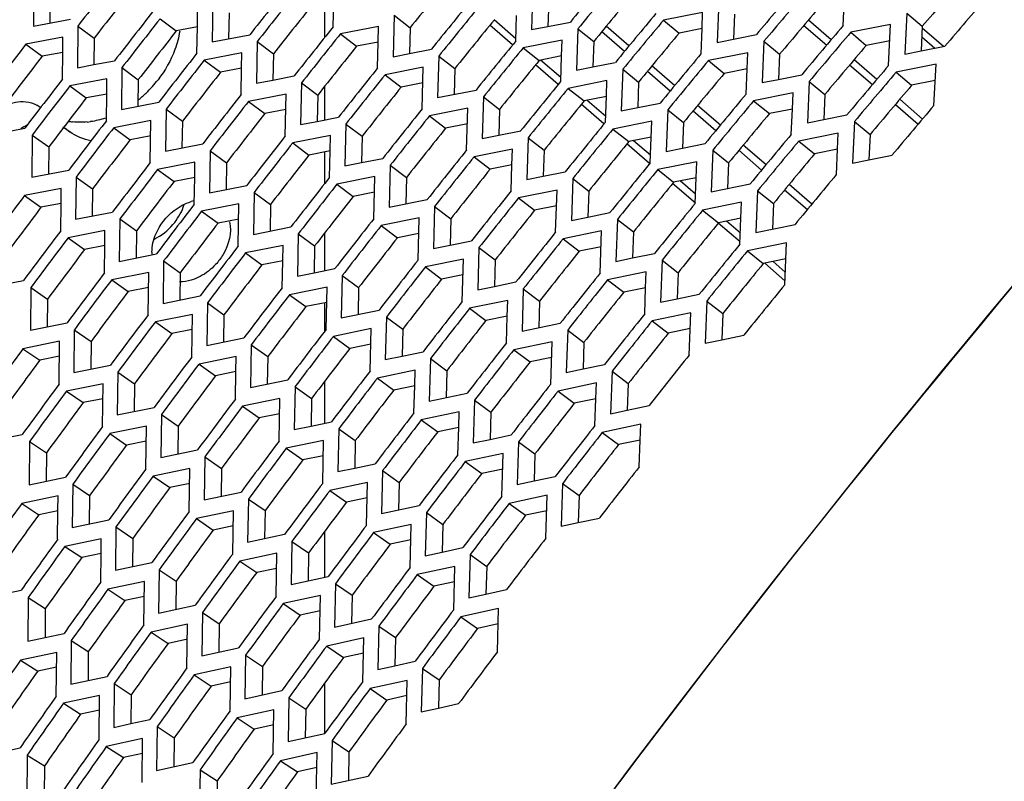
# Model space of a CAD drawing. Header units: millimetres. Extents: x 0 to 420, y 0 to 297.
# Tile 420 of 502: x 322.12 to 326.46, y 231.62 to 234.98. Entities that reach past the tile are written whole.
import ezdxf

# ---------------------------------------------------------------- set-up
doc = ezdxf.new("R2010")
doc.units = ezdxf.units.MM
doc.header["$LTSCALE"] = 23.1
doc.layers.get('0').update_dxf_attribs({"linetype": 'CONTINUOUS'})

msp = doc.modelspace()

# ---------------------------------------------------------------- linework, layer by layer
at = {"color": 3, "linetype": 'CONTINUOUS'}
for p, q in [((322.178, 235.1332), (322.1761, 234.9493)), ((324.3814, 235.1162), (324.3754, 234.9339)), ((325.7508, 234.9514), (325.7591, 235.1326)), ((322.9682, 235.0629), (322.9648, 234.8793)), ((323.499, 234.9456), (323.5017, 235.0598)), ((325.2015, 235.0593), (325.1941, 234.8774)), ((322.8998, 234.9457), (322.901, 235.0135)), ((323.7688, 234.9977), (323.7639, 234.8145)), ((324.306, 234.884), (324.3095, 234.9966)), ((325.1306, 235.0093), (324.9574, 234.9754)), ((325.1278, 234.9383), (325.1306, 235.0093)), ((326.0322, 235.0071), (326.0234, 234.8256)), ((322.1761, 234.9493), (322.3401, 234.9803)), ((322.3725, 234.9497), (322.3703, 234.7653)), ((322.8977, 234.8297), (322.8998, 234.9457)), ((323.7002, 234.948), (323.5318, 234.9154)), ((323.6985, 234.8791), (323.7002, 234.948)), ((324.3754, 234.9339), (324.4476, 234.948)), ((324.4476, 234.948), (324.5467, 234.9673)), ((325.96, 234.9569), (325.7842, 234.922)), ((325.9513, 234.7752), (325.96, 234.9569)), ((322.3064, 234.9004), (322.1426, 234.8694)), ((322.3056, 234.8336), (322.3064, 234.9004)), ((322.9648, 234.8793), (323.1314, 234.9113)), ((324.5798, 234.9375), (324.5735, 234.7548)), ((325.1233, 234.8272), (325.1278, 234.9383)), ((325.1941, 234.8774), (325.368, 234.9117)), ((323.164, 234.881), (323.1603, 234.697)), ((323.6956, 234.7646), (323.6985, 234.8791)), ((324.5099, 234.8876), (324.3389, 234.8541)), ((324.5076, 234.8175), (324.5099, 234.8876)), ((325.4012, 234.8822), (325.3935, 234.6999)), ((326.0952, 234.84), (326.1998, 234.8608)), ((322.3043, 234.7159), (322.3056, 234.8336)), ((323.0966, 234.8314), (322.9303, 234.7993)), ((323.0953, 234.7634), (323.0966, 234.8314)), ((323.7639, 234.8145), (323.8365, 234.8287)), ((323.8365, 234.8287), (323.933, 234.8475)), ((323.9659, 234.8174), (323.9607, 234.6338)), ((324.5038, 234.7046), (324.5076, 234.8175)), ((325.3301, 234.832), (325.1565, 234.7976)), ((325.3271, 234.7608), (325.3301, 234.832)), ((326.0234, 234.8256), (326.0952, 234.84)), ((322.3703, 234.7653), (322.4434, 234.7793)), ((322.4434, 234.7793), (322.5346, 234.7968)), ((322.5671, 234.7662), (322.5645, 234.5814)), ((323.8971, 234.7675), (323.7283, 234.7345)), ((323.8921, 234.5837), (323.8971, 234.7675)), ((324.5735, 234.7548), (324.6458, 234.7691)), ((324.6458, 234.7691), (324.7451, 234.7887)), ((326.1608, 234.7811), (325.9847, 234.7459)), ((326.1517, 234.599), (326.1608, 234.7811)), ((323.093, 234.6472), (323.0953, 234.7634)), ((323.2332, 234.7112), (323.3272, 234.7295)), ((324.7782, 234.7589), (324.7715, 234.5757)), ((325.3225, 234.6494), (325.3271, 234.7608)), ((325.4656, 234.7143), (325.5677, 234.7347)), ((322.5007, 234.7167), (322.3366, 234.6852)), ((322.4998, 234.6497), (322.5007, 234.7167)), ((323.1603, 234.697), (323.2332, 234.7112)), ((323.3598, 234.6991), (323.3558, 234.5147)), ((324.7081, 234.7087), (324.5367, 234.6747)), ((324.7056, 234.6384), (324.7081, 234.7087)), ((325.3935, 234.6999), (325.4656, 234.7143)), ((325.601, 234.7052), (325.5929, 234.5224)), ((322.4983, 234.5317), (322.4998, 234.6497)), ((323.2922, 234.6493), (323.1255, 234.6167)), ((323.2882, 234.4646), (323.2922, 234.6493)), ((323.9607, 234.6338), (324.1301, 234.6672)), ((324.163, 234.6372), (324.1574, 234.4531)), ((324.7016, 234.5252), (324.7056, 234.6384)), ((325.5296, 234.6547), (325.3557, 234.6198)), ((325.5265, 234.5833), (325.5296, 234.6547)), ((322.5645, 234.5814), (322.7292, 234.6133)), ((324.844, 234.5901), (324.9435, 234.61)), ((322.7616, 234.5827), (322.7587, 234.3975)), ((324.094, 234.587), (323.9248, 234.5535)), ((324.0886, 234.4027), (324.094, 234.587)), ((324.7715, 234.5757), (324.844, 234.5901)), ((324.9766, 234.5802), (324.9696, 234.3966)), ((325.5216, 234.4717), (325.5265, 234.5833)), ((325.6651, 234.537), (325.7674, 234.5576)), ((322.6951, 234.5329), (322.5306, 234.501)), ((322.6922, 234.3475), (322.6951, 234.5329)), ((323.3558, 234.5147), (323.4288, 234.5291)), ((323.4288, 234.5291), (323.523, 234.5476)), ((323.5557, 234.5173), (323.5512, 234.3324)), ((324.9063, 234.5298), (324.7346, 234.4953)), ((324.8994, 234.3459), (324.9063, 234.5298)), ((325.5929, 234.5224), (325.6651, 234.537)), ((325.8007, 234.5281), (325.7922, 234.3449)), ((321.9764, 234.4679), (322.139, 234.4992)), ((322.1712, 234.4684), (322.1694, 234.2823)), ((323.4878, 234.4671), (323.3208, 234.4342)), ((323.4862, 234.3988), (323.4878, 234.4671)), ((324.1574, 234.4531), (324.2303, 234.4677)), ((324.2303, 234.4677), (324.3272, 234.487)), ((325.7291, 234.4773), (325.5548, 234.4421)), ((325.7258, 234.4058), (325.7291, 234.4773)), ((322.7587, 234.3975), (322.9237, 234.4298)), ((324.3601, 234.457), (324.3542, 234.2724)), ((325.0422, 234.4112), (325.1419, 234.4314)), ((322.9562, 234.3993), (322.9529, 234.2136)), ((323.4835, 234.282), (323.4862, 234.3988)), ((324.2909, 234.4065), (324.1214, 234.3726)), ((324.2887, 234.337), (324.2909, 234.4065)), ((324.9696, 234.3966), (325.0422, 234.4112)), ((325.175, 234.4016), (325.1676, 234.2175)), ((325.7208, 234.2939), (325.7258, 234.4058)), ((325.8646, 234.3596), (325.9671, 234.3805)), ((322.8894, 234.3492), (322.7246, 234.3168)), ((322.8883, 234.2818), (322.8894, 234.3492)), ((323.5512, 234.3324), (323.6244, 234.3469)), ((323.6244, 234.3469), (323.7188, 234.3657)), ((323.7515, 234.3354), (323.7467, 234.1501)), ((324.2852, 234.2218), (324.2887, 234.337)), ((325.1045, 234.3508), (324.9324, 234.316)), ((325.1017, 234.2802), (325.1045, 234.3508)), ((325.7922, 234.3449), (325.8646, 234.3596)), ((322.1694, 234.2823), (322.3323, 234.3141)), ((324.3542, 234.2724), (324.4271, 234.2871)), ((324.4271, 234.2871), (324.5243, 234.3068)), ((322.3645, 234.2833), (322.3623, 234.0968)), ((322.8862, 234.1632), (322.8883, 234.2818)), ((322.9529, 234.2136), (323.1183, 234.2464)), ((323.6834, 234.285), (323.516, 234.2516)), ((323.6788, 234.0994), (323.6834, 234.285)), ((324.5572, 234.2767), (324.5509, 234.0917)), ((325.0973, 234.1665), (325.1017, 234.2802)), ((325.1676, 234.2175), (325.3403, 234.2527)), ((322.2988, 234.2332), (322.1362, 234.2014)), ((322.2981, 234.1669), (322.2988, 234.2332)), ((323.1507, 234.2158), (323.1471, 234.0296)), ((324.4878, 234.226), (324.3179, 234.1916)), ((324.4817, 234.0408), (324.4878, 234.226)), ((325.3734, 234.2229), (325.3657, 234.0384)), ((322.2968, 234.0465), (322.2981, 234.1669)), ((323.0837, 234.1654), (322.9186, 234.1325)), ((323.0802, 233.979), (323.0837, 234.1654)), ((323.7467, 234.1501), (323.9147, 234.1839)), ((325.3027, 234.1719), (325.1302, 234.1366)), ((325.2998, 234.1011), (325.3027, 234.1719)), ((322.3623, 234.0968), (322.5256, 234.129)), ((323.9473, 234.1536), (323.9422, 233.9678)), ((324.624, 234.1066), (324.7214, 234.1265)), ((322.5578, 234.0982), (322.5553, 233.9112)), ((323.879, 234.1029), (323.7113, 234.069)), ((323.874, 233.9169), (323.879, 234.1029)), ((324.5509, 234.0917), (324.624, 234.1066)), ((324.7543, 234.0965), (324.7477, 233.9111)), ((325.2951, 233.9872), (325.2998, 234.1011)), ((325.3657, 234.0384), (325.5387, 234.0741)), ((322.4919, 234.0479), (322.3289, 234.0156)), ((322.4911, 233.9813), (322.4919, 234.0479)), ((323.1471, 234.0296), (323.3128, 234.0629)), ((323.3453, 234.0323), (323.3413, 233.8457)), ((324.6847, 234.0455), (324.5144, 234.0106)), ((324.6782, 233.8598), (324.6847, 234.0455)), ((323.9422, 233.9678), (324.0156, 233.9827)), ((324.0156, 233.9827), (324.1105, 234.002)), ((325.5009, 233.993), (325.3281, 233.9573)), ((325.4929, 233.8078), (325.5009, 233.993)), ((322.4896, 233.8607), (322.4911, 233.9813)), ((322.5553, 233.9112), (322.7189, 233.9439)), ((323.2781, 233.9817), (323.1126, 233.9483)), ((323.2767, 233.9139), (323.2781, 233.9817)), ((324.1431, 233.9717), (324.1376, 233.7855)), ((324.8209, 233.9261), (324.9186, 233.9463)), ((322.7511, 233.913), (322.7483, 233.7256)), ((323.2742, 233.7948), (323.2767, 233.9139)), ((324.0746, 233.9208), (323.9066, 233.8864)), ((324.0693, 233.7343), (324.0746, 233.9208)), ((324.7477, 233.9111), (324.8209, 233.9261)), ((324.9514, 233.9162), (324.9444, 233.7304)), ((322.685, 233.8625), (322.5217, 233.8297)), ((322.6823, 233.6749), (322.685, 233.8625)), ((323.3413, 233.8457), (323.415, 233.8607)), ((323.415, 233.8607), (323.5074, 233.8794)), ((324.8816, 233.8649), (324.711, 233.8297)), ((324.879, 233.7949), (324.8816, 233.8649)), ((321.9713, 233.7949), (322.1328, 233.827)), ((323.5398, 233.8488), (323.5355, 233.6618)), ((324.2112, 233.8006), (324.3063, 233.8202)), ((322.1648, 233.7959), (322.1631, 233.6077)), ((323.4724, 233.7979), (323.3066, 233.7641)), ((323.4682, 233.6106), (323.4724, 233.7979)), ((324.1376, 233.7855), (324.2112, 233.8006)), ((324.3389, 233.7899), (324.3331, 233.6032)), ((324.8748, 233.6789), (324.879, 233.7949)), ((325.0178, 233.7456), (325.1157, 233.766)), ((322.7483, 233.7256), (322.9122, 233.7588)), ((322.9444, 233.7279), (322.9412, 233.5401)), ((324.2702, 233.7386), (324.1018, 233.7039)), ((324.2681, 233.6695), (324.2702, 233.7386)), ((324.9444, 233.7304), (325.0178, 233.7456)), ((325.1485, 233.736), (325.1412, 233.5497)), ((323.5355, 233.6618), (323.702, 233.6959)), ((325.0785, 233.6844), (324.9075, 233.6487)), ((325.0713, 233.4979), (325.0785, 233.6844)), ((322.1631, 233.6077), (322.3248, 233.6403)), ((322.8781, 233.6771), (322.7144, 233.6439)), ((322.8751, 233.489), (322.8781, 233.6771)), ((323.7344, 233.6654), (323.7297, 233.4778)), ((324.2645, 233.5517), (324.2681, 233.6695)), ((324.3331, 233.6032), (324.5021, 233.6383)), ((322.3568, 233.6091), (322.3548, 233.4205)), ((323.6668, 233.6142), (323.5006, 233.5799)), ((323.6622, 233.4264), (323.6668, 233.6142)), ((324.5348, 233.608), (324.5286, 233.4209)), ((322.2917, 233.5584), (322.1301, 233.5258)), ((322.2897, 233.3695), (322.2917, 233.5584)), ((322.9412, 233.5401), (323.1055, 233.5737)), ((324.4658, 233.5565), (324.2971, 233.5213)), ((324.4598, 233.3691), (324.4658, 233.5565)), ((325.1412, 233.5497), (325.2147, 233.5651)), ((325.2147, 233.5651), (325.3128, 233.5858)), ((323.1377, 233.5428), (323.1342, 233.3545)), ((323.8037, 233.4932), (323.8965, 233.5125)), ((323.0712, 233.4917), (322.9072, 233.458)), ((323.07, 233.4246), (323.0712, 233.4917)), ((323.7297, 233.4778), (323.8037, 233.4932)), ((323.9289, 233.4819), (323.9239, 233.2939)), ((322.3548, 233.4205), (322.5169, 233.4535)), ((322.5489, 233.4224), (322.5465, 233.2333)), ((323.0678, 233.3032), (323.07, 233.4246)), ((323.8611, 233.4304), (323.6945, 233.3957)), ((323.8593, 233.3621), (323.8611, 233.4304)), ((324.5286, 233.4209), (324.6024, 233.4364)), ((324.6024, 233.4364), (324.6979, 233.4565)), ((324.7306, 233.4262), (324.724, 233.2386)), ((323.1342, 233.3545), (323.2988, 233.3886)), ((324.6614, 233.3744), (324.4923, 233.3387)), ((324.6591, 233.3049), (324.6614, 233.3744)), ((322.4835, 233.3713), (322.3217, 233.3383)), ((322.4813, 233.1821), (322.4835, 233.3713)), ((323.331, 233.3577), (323.3271, 233.1689)), ((323.8562, 233.2422), (323.8593, 233.3621)), ((323.2643, 233.3063), (323.0999, 233.2722)), ((323.2606, 233.1173), (323.2643, 233.3063)), ((323.9239, 233.2939), (324.0911, 233.329)), ((324.1235, 233.2984), (324.1181, 233.11)), ((324.655, 233.1866), (324.6591, 233.3049)), ((322.5465, 233.2333), (322.709, 233.2667)), ((324.0555, 233.2467), (323.8885, 233.2115)), ((324.0535, 233.1781), (324.0555, 233.2467)), ((324.724, 233.2386), (324.798, 233.2543)), ((324.798, 233.2543), (324.8938, 233.2746)), ((322.741, 233.2356), (322.7382, 233.0461)), ((323.4016, 233.1845), (323.4921, 233.2034)), ((322.6754, 233.1843), (322.5132, 233.1508)), ((322.6728, 232.9946), (322.6754, 233.1843)), ((323.3271, 233.1689), (323.4016, 233.1845)), ((323.5243, 233.1726), (323.5201, 232.9834)), ((324.0502, 233.058), (324.0535, 233.1781)), ((324.8571, 233.1922), (324.6876, 233.1561)), ((324.8545, 233.1226), (324.8571, 233.1922)), ((321.9667, 233.1143), (322.127, 233.1471)), ((322.1588, 233.1157), (322.1572, 232.9254)), ((323.4574, 233.1209), (323.2927, 233.0864)), ((323.4533, 232.9315), (323.4574, 233.1209)), ((324.1181, 233.11), (324.1924, 233.1257)), ((324.1924, 233.1257), (324.2856, 233.1455)), ((324.318, 233.1149), (324.3123, 232.926)), ((324.8503, 233.004), (324.8545, 233.1226)), ((322.7382, 233.0461), (322.901, 233.08)), ((322.933, 233.0489), (322.93, 232.8589)), ((324.2498, 233.0629), (324.0825, 233.0273)), ((324.2442, 232.8738), (324.2498, 233.0629)), ((322.8672, 232.9973), (322.7047, 232.9633)), ((322.8643, 232.8071), (322.8672, 232.9973)), ((323.5201, 232.9834), (323.5947, 232.9991)), ((323.5947, 232.9991), (323.6854, 233.0183)), ((323.7176, 232.9875), (323.713, 232.7978)), ((322.1572, 232.9254), (322.3178, 232.9587)), ((324.3123, 232.926), (324.3867, 232.942)), ((324.3867, 232.942), (324.4802, 232.962)), ((322.3497, 232.9273), (322.3478, 232.7366)), ((323.6505, 232.9355), (323.4854, 232.9005)), ((323.646, 232.7457), (323.6505, 232.9355)), ((324.5126, 232.9314), (324.5065, 232.7421)), ((322.285, 232.8758), (322.1246, 232.8425)), ((322.2844, 232.8104), (322.285, 232.8758)), ((322.93, 232.8589), (323.0931, 232.8932)), ((323.1251, 232.8621), (323.1217, 232.6716)), ((324.4441, 232.8792), (324.2765, 232.8431)), ((324.4382, 232.6896), (324.4441, 232.8792)), ((322.2832, 232.6849), (322.2844, 232.8104)), ((323.0591, 232.8102), (322.8962, 232.7758)), ((323.0558, 232.6196), (323.0591, 232.8102)), ((323.713, 232.7978), (323.8787, 232.8332)), ((322.3478, 232.7366), (322.5087, 232.7703)), ((323.9109, 232.8024), (323.906, 232.6122)), ((324.581, 232.7583), (324.6747, 232.7785)), ((322.5405, 232.7389), (322.5383, 232.5477)), ((323.8436, 232.7502), (323.6782, 232.7147)), ((323.8388, 232.5598), (323.8436, 232.7502)), ((324.5065, 232.7421), (324.581, 232.7583)), ((322.4756, 232.6871), (322.3149, 232.6534)), ((322.4749, 232.6215), (322.4756, 232.6871)), ((323.1217, 232.6716), (323.2852, 232.7065)), ((323.3172, 232.6753), (323.3134, 232.4844)), ((323.9808, 232.6284), (324.072, 232.6481)), ((322.4735, 232.4957), (322.4749, 232.6215)), ((323.251, 232.6232), (323.0878, 232.5883)), ((323.2474, 232.4321), (323.251, 232.6232)), ((323.906, 232.6122), (323.9808, 232.6284)), ((324.1042, 232.6173), (324.0989, 232.4267)), ((322.5383, 232.5477), (322.6995, 232.5819)), ((322.7313, 232.5505), (322.7288, 232.3588)), ((324.0367, 232.5648), (323.8709, 232.5288)), ((324.0315, 232.374), (324.0367, 232.5648)), ((323.3134, 232.4844), (323.4772, 232.5197)), ((322.6663, 232.4985), (322.5052, 232.4642)), ((322.6638, 232.3066), (322.6663, 232.4985)), ((323.5092, 232.4886), (323.5051, 232.2972)), ((324.1739, 232.443), (324.2653, 232.463)), ((321.9627, 232.4261), (322.1218, 232.4596)), ((322.1534, 232.4279), (322.152, 232.2355)), ((323.4428, 232.4362), (323.2793, 232.4008)), ((323.4389, 232.2446), (323.4428, 232.4362)), ((324.0989, 232.4267), (324.1739, 232.443)), ((322.7288, 232.3588), (322.8904, 232.3935)), ((324.2298, 232.3794), (324.0637, 232.343)), ((324.2243, 232.1881), (324.2298, 232.3794)), ((322.9222, 232.3621), (322.9193, 232.1699)), ((323.5051, 232.2972), (323.6693, 232.333)), ((322.8569, 232.3098), (322.6955, 232.2751)), ((322.8541, 232.1174), (322.8569, 232.3098)), ((323.7013, 232.3018), (323.6969, 232.11)), ((322.152, 232.2355), (322.2279, 232.2517)), ((322.2279, 232.2517), (322.3115, 232.2695)), ((323.6347, 232.2492), (323.4708, 232.2134)), ((323.6304, 232.0571), (323.6347, 232.2492)), ((322.3431, 232.2379), (322.3413, 232.045)), ((322.9193, 232.1699), (323.0812, 232.2051)), ((322.2789, 232.1857), (322.1197, 232.1516)), ((322.2773, 231.9926), (322.2789, 232.1857)), ((323.113, 232.1737), (323.1098, 231.9811)), ((323.0475, 232.1211), (322.8859, 232.0859)), ((323.0445, 231.9283), (323.0475, 232.1211)), ((323.6969, 232.11), (323.7723, 232.1266)), ((323.7723, 232.1266), (323.8614, 232.1462)), ((323.8934, 232.1151), (323.8886, 231.9228)), ((322.3413, 232.045), (322.5011, 232.0795)), ((322.5327, 232.0478), (322.5307, 231.8544)), ((323.8265, 232.0621), (323.6623, 232.0259)), ((323.8219, 231.8696), (323.8265, 232.0621)), ((322.4683, 231.9953), (322.3088, 231.9608)), ((322.4664, 231.8018), (322.4683, 231.9953)), ((323.1098, 231.9811), (323.2721, 232.0167)), ((323.3039, 231.9853), (323.3003, 231.7922)), ((323.9641, 231.9396), (324.0534, 231.9595)), ((323.2382, 231.9324), (323.0762, 231.8968)), ((323.2348, 231.7391), (323.2382, 231.9324)), ((323.8886, 231.9228), (323.9641, 231.9396)), ((322.5307, 231.8544), (322.6067, 231.871)), ((322.6067, 231.871), (322.6907, 231.8894)), ((322.7224, 231.8577), (322.72, 231.6639)), ((323.3003, 231.7922), (323.4629, 231.8282)), ((322.6578, 231.8049), (322.498, 231.77)), ((322.6556, 231.6109), (322.6578, 231.8049)), ((323.4947, 231.7968), (323.4908, 231.6033)), ((321.9594, 231.7302), (322.1173, 231.7645)), ((322.1487, 231.7325), (322.1476, 231.538)), ((323.4288, 231.7437), (323.2665, 231.7076)), ((323.4251, 231.55), (323.4288, 231.7437)), ((322.72, 231.6639), (322.8804, 231.6993)), ((322.912, 231.6676), (322.9093, 231.4733)), ((323.4908, 231.6033), (323.6538, 231.6398))]:
    msp.add_line(p, q, dxfattribs=at)
at = {"color": 7, "linetype": 'CONTINUOUS'}
for p, q in [((322.2501, 235.08), (322.2491, 234.9631)), ((323.4624, 234.8997), (323.4624, 235.0523)), ((324.4511, 235.06), (324.4476, 234.948)), ((323.0396, 235.0087), (323.0376, 234.8933)), ((323.7688, 234.9977), (323.8393, 234.9425)), ((325.2705, 235.0021), (325.2661, 234.8916)), ((326.0322, 235.0071), (326.1003, 234.9489)), ((322.3725, 234.9497), (322.4447, 234.8965)), ((322.735, 234.9819), (322.8068, 234.9281)), ((322.8998, 234.9457), (322.8068, 234.9281)), ((323.8393, 234.9425), (323.8365, 234.8287)), ((324.2912, 234.8669), (324.1907, 234.954)), ((324.3063, 234.8939), (324.2105, 234.9768)), ((324.8053, 234.8617), (324.705, 234.9486)), ((324.9574, 234.9754), (325.0267, 234.9186)), ((325.5778, 234.9527), (325.6782, 234.8657)), ((325.6977, 234.8888), (325.5973, 234.9758)), ((326.1003, 234.9489), (326.0952, 234.84)), ((326.1934, 234.8596), (326.0999, 234.9405)), ((322.4447, 234.8965), (322.4434, 234.7793)), ((323.5318, 234.9154), (323.6027, 234.8607)), ((324.5798, 234.9375), (324.6495, 234.8814)), ((324.6857, 234.9252), (324.7861, 234.8383)), ((325.1278, 234.9383), (325.0267, 234.9186)), ((325.7842, 234.922), (325.8527, 234.8643)), ((326.0981, 234.9021), (326.1559, 234.8521)), ((322.1426, 234.8694), (322.2151, 234.8166)), ((323.164, 234.881), (323.2354, 234.8268)), ((323.6985, 234.8791), (323.6027, 234.8607)), ((324.3389, 234.8541), (324.4091, 234.7983)), ((324.6495, 234.8814), (324.6458, 234.7691)), ((325.4012, 234.8822), (325.4702, 234.8251)), ((325.9565, 234.8848), (325.8527, 234.8643)), ((322.3056, 234.8336), (322.2151, 234.8166)), ((323.2354, 234.8268), (323.2332, 234.7112)), ((323.9659, 234.8174), (324.0365, 234.7623)), ((324.5076, 234.8175), (324.4091, 234.7983)), ((325.4702, 234.8251), (325.4656, 234.7143)), ((322.5671, 234.7662), (322.6392, 234.713)), ((322.9303, 234.7993), (323.002, 234.7456)), ((324.493, 234.6921), (324.3925, 234.7792)), ((324.5044, 234.7223), (324.4152, 234.7995)), ((325.007, 234.687), (324.9067, 234.7739)), ((325.1565, 234.7976), (325.2259, 234.7409)), ((325.7795, 234.778), (325.8799, 234.691)), ((325.8994, 234.7141), (325.7991, 234.8011)), ((323.0952, 234.7634), (323.002, 234.7456)), ((323.7283, 234.7345), (323.7992, 234.6797)), ((324.0365, 234.7623), (324.0334, 234.6482)), ((324.7782, 234.7589), (324.8479, 234.7027)), ((324.8874, 234.7506), (324.9878, 234.6637)), ((325.3271, 234.7608), (325.2259, 234.7409)), ((325.9847, 234.7459), (326.0532, 234.6881)), ((322.3366, 234.6852), (322.4091, 234.6324)), ((322.6392, 234.713), (322.6377, 234.5956)), ((323.3598, 234.6991), (323.4312, 234.645)), ((323.4624, 234.5357), (323.4624, 234.6844)), ((323.8952, 234.6984), (323.7992, 234.6797)), ((324.8479, 234.7027), (324.844, 234.5901)), ((325.601, 234.7052), (325.6699, 234.648)), ((326.1572, 234.7088), (326.0532, 234.6881)), ((322.4998, 234.6497), (322.4091, 234.6324)), ((323.4312, 234.645), (323.4288, 234.5291)), ((324.163, 234.6372), (324.2336, 234.582)), ((324.5367, 234.6747), (324.6069, 234.619)), ((324.7056, 234.6384), (324.6069, 234.619)), ((325.6699, 234.648), (325.6651, 234.537)), ((322.2075, 234.5894), (322.2001, 234.5946)), ((322.207, 234.5886), (322.2001, 234.5946)), ((323.1255, 234.6167), (323.1973, 234.563)), ((324.6948, 234.5174), (324.5943, 234.6044)), ((324.7025, 234.5507), (324.6206, 234.6217)), ((325.2087, 234.5123), (325.1084, 234.5992)), ((325.3557, 234.6198), (325.425, 234.5631)), ((325.9812, 234.6033), (326.0816, 234.5163)), ((326.1012, 234.5394), (326.0008, 234.6264)), ((322.7616, 234.5827), (322.8338, 234.5296)), ((323.2907, 234.5811), (323.1973, 234.563)), ((323.9248, 234.5535), (323.9958, 234.4988)), ((324.2336, 234.582), (324.2303, 234.4677)), ((324.9766, 234.5802), (325.0463, 234.5241)), ((325.0891, 234.5759), (325.1894, 234.489)), ((325.5265, 234.5833), (325.425, 234.5631)), ((322.8338, 234.5296), (322.832, 234.4119)), ((323.5557, 234.5173), (323.627, 234.4631)), ((324.092, 234.5177), (323.9958, 234.4988)), ((325.0463, 234.5241), (325.0422, 234.4112)), ((325.8007, 234.5281), (325.8696, 234.4709)), ((322.1712, 234.4684), (322.2442, 234.4162)), ((322.3364, 234.4824), (322.3059, 234.5039)), ((322.3165, 234.4997), (322.3364, 234.4824)), ((322.5306, 234.501), (322.6031, 234.4482)), ((322.694, 234.4658), (322.6031, 234.4482)), ((323.627, 234.4631), (323.6244, 234.3469)), ((324.7346, 234.4953), (324.8047, 234.4396)), ((325.8696, 234.4709), (325.8646, 234.3596)), ((323.3208, 234.4342), (323.3925, 234.3804)), ((324.3601, 234.457), (324.4307, 234.4018)), ((324.8966, 234.3426), (324.7961, 234.4297)), ((324.9037, 234.4593), (324.8047, 234.4396)), ((324.9007, 234.3791), (324.8259, 234.4438)), ((325.4104, 234.3376), (325.3101, 234.4246)), ((325.5548, 234.4421), (325.6241, 234.3853)), ((322.2442, 234.4162), (322.2431, 234.2967)), ((322.9562, 234.3993), (323.0283, 234.3461)), ((323.4862, 234.3988), (323.3925, 234.3804)), ((323.4624, 234.2551), (323.4624, 234.3941)), ((324.4307, 234.4018), (324.4271, 234.2872)), ((325.175, 234.4016), (325.2448, 234.3454)), ((325.2908, 234.4012), (325.3911, 234.3143)), ((325.7258, 234.4058), (325.6241, 234.3853)), ((323.0283, 234.3461), (323.0264, 234.2281)), ((323.7515, 234.3354), (323.8229, 234.2812)), ((324.1214, 234.3726), (324.1923, 234.3178)), ((324.2887, 234.337), (324.1923, 234.3178)), ((325.2448, 234.3454), (325.2404, 234.2323)), ((322.7246, 234.3168), (322.7971, 234.264)), ((324.9324, 234.316), (325.0025, 234.2602)), ((322.3645, 234.2833), (322.4375, 234.2311)), ((322.8883, 234.2818), (322.7971, 234.264)), ((323.516, 234.2516), (323.5878, 234.1978)), ((323.8229, 234.2812), (323.82, 234.1648)), ((324.5572, 234.2767), (324.6278, 234.2215)), ((325.0984, 234.1678), (324.9979, 234.2549)), ((325.1017, 234.2802), (325.0025, 234.2602)), ((325.0989, 234.2075), (325.0312, 234.266)), ((325.6121, 234.163), (325.5118, 234.2499)), ((322.1362, 234.2014), (322.2095, 234.1497)), ((322.4375, 234.2311), (322.4362, 234.1114)), ((323.1507, 234.2158), (323.2229, 234.1626)), ((323.6817, 234.2165), (323.5878, 234.1978)), ((324.6278, 234.2215), (324.624, 234.1066)), ((325.3734, 234.2229), (325.4432, 234.1668)), ((325.4925, 234.2266), (325.5928, 234.1397)), ((322.2981, 234.1669), (322.2095, 234.1497)), ((323.2229, 234.1626), (323.2207, 234.0444)), ((324.3179, 234.1916), (324.3888, 234.1369)), ((325.4432, 234.1668), (325.4385, 234.0534)), ((322.9186, 234.1325), (322.9911, 234.0798)), ((323.9473, 234.1536), (324.0187, 234.0994)), ((324.4855, 234.1563), (324.3888, 234.1369)), ((325.1302, 234.1366), (325.2004, 234.0809)), ((322.5578, 234.0982), (322.6308, 234.046)), ((323.0825, 234.0979), (322.9911, 234.0798)), ((324.0187, 234.0994), (324.0156, 233.9827)), ((324.7543, 234.0965), (324.8249, 234.0413)), ((325.2955, 233.9972), (325.1997, 234.0801)), ((325.2998, 234.1011), (325.2004, 234.0809)), ((325.2971, 234.0358), (325.2365, 234.0882)), ((322.6308, 234.046), (322.6293, 233.926)), ((323.3453, 234.0323), (323.4174, 233.9791)), ((323.4624, 233.8703), (323.4624, 234.0371)), ((323.7113, 234.069), (323.783, 234.0153)), ((323.8772, 234.0341), (323.783, 234.0153)), ((324.8249, 234.0413), (324.8209, 233.9261)), ((322.3289, 234.0156), (322.4022, 233.9639)), ((324.5144, 234.0106), (324.5854, 233.9559)), ((322.4911, 233.9813), (322.4022, 233.9639)), ((323.1126, 233.9483), (323.1851, 233.8956)), ((323.4174, 233.9791), (323.415, 233.8607)), ((324.1431, 233.9717), (324.2145, 233.9175)), ((324.6823, 233.9756), (324.5854, 233.9559)), ((325.3281, 233.9573), (325.3982, 233.9015)), ((322.7511, 233.913), (322.8241, 233.8609)), ((323.2767, 233.9139), (323.1851, 233.8956)), ((324.2145, 233.9175), (324.2112, 233.8006)), ((324.9514, 233.9162), (325.022, 233.861)), ((325.4978, 233.922), (325.3982, 233.9015)), ((325.4937, 233.8255), (325.4044, 233.9028)), ((325.4953, 233.8641), (325.4418, 233.9105)), ((322.8241, 233.8609), (322.8224, 233.7406)), ((323.9066, 233.8864), (323.9783, 233.8327)), ((325.022, 233.861), (325.0178, 233.7456)), ((322.5217, 233.8297), (322.595, 233.778)), ((323.5398, 233.8488), (323.612, 233.7957)), ((324.0726, 233.8518), (323.9783, 233.8327)), ((324.711, 233.8297), (324.7819, 233.7749)), ((322.1648, 233.7959), (322.2385, 233.7447)), ((322.6841, 233.7957), (322.595, 233.778)), ((323.612, 233.7957), (323.6094, 233.6769)), ((324.3389, 233.7899), (324.4103, 233.7357)), ((324.879, 233.7949), (324.7819, 233.7749)), ((322.2385, 233.7447), (322.2375, 233.6227)), ((322.9444, 233.7279), (323.0174, 233.6758)), ((323.3066, 233.7641), (323.3791, 233.7114)), ((323.4709, 233.73), (323.3791, 233.7114)), ((323.4624, 233.6031), (323.4624, 233.7283)), ((324.4103, 233.7357), (324.4068, 233.6185)), ((325.1485, 233.736), (325.2191, 233.6808)), ((324.1018, 233.7039), (324.1735, 233.6501)), ((325.2191, 233.6808), (325.2147, 233.5651)), ((322.7144, 233.6439), (322.7877, 233.5922)), ((323.0174, 233.6758), (323.0154, 233.5553)), ((323.7344, 233.6654), (323.8066, 233.6122)), ((324.2681, 233.6695), (324.1735, 233.6501)), ((324.9075, 233.6487), (324.9784, 233.594)), ((322.3568, 233.6091), (322.4306, 233.558)), ((322.877, 233.6101), (322.7877, 233.5922)), ((323.8066, 233.6122), (323.8037, 233.4932)), ((324.5348, 233.608), (324.6061, 233.5538)), ((325.0758, 233.6142), (324.9784, 233.594)), ((322.4306, 233.558), (322.4294, 233.4357)), ((323.5006, 233.5799), (323.5731, 233.5272)), ((324.6061, 233.5538), (324.6024, 233.4364)), ((322.1301, 233.5258), (322.2042, 233.4751)), ((323.1377, 233.5428), (323.2107, 233.4907)), ((323.6651, 233.546), (323.5731, 233.5272)), ((324.2971, 233.5213), (324.3688, 233.4675)), ((322.291, 233.4925), (322.2042, 233.4751)), ((323.2107, 233.4907), (323.2085, 233.3699)), ((323.9289, 233.4819), (324.0011, 233.4287)), ((324.4636, 233.4872), (324.3688, 233.4675)), ((322.5489, 233.4224), (322.6226, 233.3712)), ((322.9072, 233.458), (322.9805, 233.4063)), ((323.07, 233.4246), (322.9805, 233.4063)), ((324.0011, 233.4287), (323.998, 233.3095)), ((324.7306, 233.4262), (324.802, 233.372)), ((323.4624, 233.1972), (323.4624, 233.3824)), ((323.6945, 233.3957), (323.7671, 233.343)), ((322.3217, 233.3383), (322.3957, 233.2876)), ((322.6226, 233.3712), (322.6212, 233.2487)), ((323.331, 233.3577), (323.404, 233.3055)), ((323.8593, 233.3621), (323.7671, 233.343)), ((324.4923, 233.3387), (324.5641, 233.285)), ((324.802, 233.372), (324.798, 233.2543)), ((322.4827, 233.3052), (322.3957, 233.2876)), ((323.404, 233.3055), (323.4016, 233.1845)), ((324.1235, 233.2984), (324.1957, 233.2452)), ((324.6591, 233.3049), (324.5641, 233.285)), ((323.0999, 233.2722), (323.1732, 233.2205)), ((324.1957, 233.2452), (324.1924, 233.1257)), ((322.741, 233.2356), (322.8147, 233.1845)), ((323.263, 233.239), (323.1732, 233.2205)), ((323.8885, 233.2115), (323.9611, 233.1588)), ((322.8147, 233.1845), (322.8131, 233.0617)), ((323.5243, 233.1726), (323.5973, 233.1204)), ((324.0535, 233.1781), (323.9611, 233.1588)), ((322.1588, 233.1157), (322.2333, 233.0656)), ((322.5132, 233.1508), (322.5872, 233.1001)), ((322.6745, 233.118), (322.5872, 233.1001)), ((323.5973, 233.1204), (323.5947, 232.9991)), ((324.318, 233.1149), (324.3902, 233.0617)), ((324.6876, 233.1561), (324.7593, 233.1024)), ((324.8545, 233.1226), (324.7593, 233.1024)), ((323.2927, 233.0864), (323.366, 233.0347)), ((322.2333, 233.0656), (322.2324, 232.941)), ((322.933, 233.0489), (323.0068, 232.9977)), ((323.4559, 233.0534), (323.366, 233.0347)), ((324.0825, 233.0273), (324.1551, 232.9746)), ((324.3902, 233.0617), (324.3867, 232.942)), ((323.0068, 232.9977), (323.0049, 232.8746)), ((323.7176, 232.9875), (323.7906, 232.9353)), ((324.2478, 232.9942), (324.1551, 232.9746)), ((322.7047, 232.9633), (322.7788, 232.9126)), ((322.3497, 232.9273), (322.4241, 232.8772)), ((322.8662, 232.9308), (322.7788, 232.9126)), ((323.4854, 232.9005), (323.5587, 232.8488)), ((323.7906, 232.9353), (323.7878, 232.8138)), ((324.5126, 232.9314), (324.5848, 232.8783)), ((322.4241, 232.8772), (322.423, 232.7523)), ((323.1251, 232.8621), (323.1988, 232.811)), ((323.6489, 232.8678), (323.5587, 232.8488)), ((324.5848, 232.8783), (324.581, 232.7583)), ((322.1246, 232.8425), (322.1994, 232.7929)), ((322.2843, 232.8104), (322.1994, 232.7929)), ((323.1988, 232.811), (323.1967, 232.6876)), ((324.2765, 232.8431), (324.349, 232.7904)), ((324.442, 232.8102), (324.349, 232.7904)), ((322.8962, 232.7758), (322.9703, 232.7251)), ((323.9109, 232.8024), (323.9839, 232.7502)), ((322.5405, 232.7389), (322.615, 232.6888)), ((323.0579, 232.7435), (322.9703, 232.7251)), ((323.9839, 232.7502), (323.9808, 232.6284)), ((322.615, 232.6888), (322.6136, 232.5637)), ((323.4624, 232.5165), (323.4624, 232.7202)), ((323.6782, 232.7147), (323.7515, 232.663)), ((323.8419, 232.6822), (323.7515, 232.663)), ((322.3149, 232.6534), (322.3897, 232.6037)), ((323.3172, 232.6753), (323.3909, 232.6242)), ((322.4749, 232.6215), (322.3897, 232.6037)), ((323.3909, 232.6242), (323.3886, 232.5006)), ((324.1042, 232.6173), (324.1772, 232.5651)), ((322.7313, 232.5505), (322.8058, 232.5004)), ((323.0878, 232.5883), (323.1618, 232.5377)), ((323.2497, 232.5563), (323.1618, 232.5377)), ((324.1772, 232.5651), (324.1739, 232.443)), ((323.8709, 232.5288), (323.9442, 232.4771)), ((322.5052, 232.4642), (322.58, 232.4146)), ((322.8058, 232.5004), (322.8043, 232.375)), ((323.5092, 232.4886), (323.583, 232.4375)), ((324.0348, 232.4966), (323.9442, 232.4771)), ((322.1534, 232.4279), (322.2286, 232.3789)), ((322.6654, 232.4326), (322.58, 232.4146)), ((323.583, 232.4375), (323.5804, 232.3136)), ((322.2286, 232.3789), (322.2279, 232.2517)), ((323.2793, 232.4008), (323.3533, 232.3502)), ((322.9222, 232.3621), (322.9967, 232.312)), ((323.4414, 232.3691), (323.3533, 232.3502)), ((324.0637, 232.343), (324.137, 232.2913)), ((322.9967, 232.312), (322.9949, 232.1863)), ((323.7013, 232.3018), (323.775, 232.2507)), ((324.2278, 232.3111), (324.137, 232.2913)), ((322.6955, 232.2751), (322.7704, 232.2254)), ((323.775, 232.2507), (323.7723, 232.1266)), ((322.3431, 232.2379), (322.4183, 232.1888)), ((322.8559, 232.2437), (322.7704, 232.2254)), ((323.4708, 232.2134), (323.5449, 232.1627)), ((322.4183, 232.1888), (322.4173, 232.0614)), ((323.113, 232.1737), (323.1875, 232.1236)), ((323.6332, 232.1818), (323.5449, 232.1627)), ((322.1197, 232.1516), (322.1953, 232.103)), ((322.2783, 232.1206), (322.1953, 232.103)), ((323.1875, 232.1236), (323.1855, 231.9977)), ((323.8934, 232.1151), (323.9671, 232.0639)), ((322.8859, 232.0859), (322.9607, 232.0363)), ((322.5327, 232.0478), (322.6079, 231.9987)), ((323.0465, 232.0548), (322.9607, 232.0363)), ((323.4624, 231.8282), (323.4624, 232.0503)), ((323.9671, 232.0639), (323.9641, 231.9396)), ((322.6079, 231.9987), (322.6067, 231.871)), ((323.3039, 231.9853), (323.3784, 231.9351)), ((323.6623, 232.0259), (323.7364, 231.9752)), ((323.8249, 231.9946), (323.7364, 231.9752)), ((322.3088, 231.9608), (322.3844, 231.9122)), ((322.4677, 231.9301), (322.3844, 231.9122)), ((323.0762, 231.8968), (323.151, 231.8471)), ((323.3784, 231.9351), (323.3762, 231.809)), ((322.7224, 231.8577), (322.7976, 231.8086)), ((323.237, 231.8659), (323.151, 231.8471)), ((322.498, 231.77), (322.5735, 231.7213)), ((322.7976, 231.8086), (322.7961, 231.6807)), ((323.4947, 231.7968), (323.5692, 231.7467)), ((322.1487, 231.7325), (322.2247, 231.6845)), ((322.657, 231.7395), (322.5735, 231.7213)), ((323.5692, 231.7467), (323.5668, 231.6203)), ((322.2247, 231.6845), (322.224, 231.5548)), ((323.2665, 231.7076), (323.3413, 231.658)), ((322.912, 231.6676), (322.9872, 231.6185)), ((323.4275, 231.677), (323.3413, 231.658)), ((322.9872, 231.6185), (322.9856, 231.4904))]:
    msp.add_line(p, q, dxfattribs=at)
for centre, radius, start, end in [((366.4511, 200.3147), 52.1299, 134.78537, 149.11005), ((362.6874, 203.6017), 49.9141, 140.78789, 141.105), ((365.062, 201.5469), 51.3197, 139.0765, 139.39336), ((361.1801, 204.9016), 48.9911, 141.92996, 142.24749), ((363.6071, 202.8063), 50.4629, 140.21729, 140.53426), ((362.117, 204.0936), 49.5612, 141.35875, 141.67604), ((364.5181, 202.0178), 51.0005, 139.64685, 139.96375), ((363.0454, 203.2916), 50.1209, 140.78789, 141.105), ((361.5379, 204.5918), 49.1975, 141.92996, 142.24749), ((363.9653, 202.4961), 50.6698, 140.21729, 140.53426), ((362.4749, 203.7836), 49.7678, 141.35875, 141.67604), ((364.8763, 201.7076), 51.2075, 139.64685, 139.96375), ((360.9501, 205.096), 48.8233, 142.50161, 142.81941), ((363.4035, 202.9815), 50.3277, 140.78789, 141.105), ((361.8956, 204.2819), 49.4039, 141.92996, 142.24749), ((364.3234, 202.186), 50.8767, 140.21729, 140.53426), ((322.3045, 235.0379), 0.5328, 313.9001, 322.3388), ((362.8328, 203.4736), 49.9744, 141.35875, 141.67604), ((365.2346, 201.3974), 51.4146, 139.64685, 139.96375), ((322.3105, 235.0315), 0.524, 308.8056, 313.9174), ((322.1353, 234.5026), 0.1125, 54.8834, 60.2037), ((361.3076, 204.7863), 49.0295, 142.50161, 142.81941), ((363.7616, 202.6714), 50.5345, 140.78789, 141.105), ((362.2534, 203.9721), 49.6103, 141.92996, 142.24749), ((364.6816, 201.8758), 51.0837, 140.21729, 140.53426), ((322.2468, 234.2999), 0.2338, 115.0023, 122.8246), ((322.3819, 234.7968), 0.2719, 259.2168, 263.0648), ((322.3824, 234.8639), 0.3392, 275.368, 277.8411), ((363.1908, 203.1636), 50.1811, 141.35875, 141.67604), ((361.6652, 204.4766), 49.2356, 142.50161, 142.81941), ((364.1196, 202.3613), 50.7413, 140.78789, 141.105), ((362.6111, 203.6622), 49.8167, 141.92996, 142.24749), ((365.0398, 201.5656), 51.2906, 140.21729, 140.53426), ((363.5487, 202.8536), 50.3877, 141.35875, 141.67604), ((362.0227, 204.1669), 49.4417, 142.50161, 142.81941), ((364.4777, 202.0512), 50.9481, 140.78789, 141.105), ((322.9242, 233.9959), 0.1861, 102.4633, 106.1114), ((362.9689, 203.3524), 50.0231, 141.92996, 142.24749), ((361.4256, 204.6773), 49.0563, 143.07378, 143.39191), ((363.9066, 202.5436), 50.5943, 141.35875, 141.67604), ((362.3802, 203.8572), 49.6478, 142.50161, 142.81941), ((364.8357, 201.7411), 51.1549, 140.78789, 141.105), ((322.6094, 234.2188), 0.2321, 295.7635, 299.1216), ((363.3266, 203.0425), 50.2295, 141.92996, 142.24749), ((361.7829, 204.3679), 49.2621, 143.07378, 143.39191), ((322.8688, 233.9514), 0.1695, 179.9805, 183.8933), ((364.2645, 202.2336), 50.8009, 141.35875, 141.67604), ((365.1938, 201.431), 51.3617, 140.78789, 141.105), ((362.7378, 203.5476), 49.854, 142.50161, 142.81941), ((363.6844, 202.7327), 50.4359, 141.92996, 142.24749), ((362.1401, 204.0584), 49.4679, 143.07378, 143.39191), ((364.6225, 201.9237), 51.0076, 141.35875, 141.67604), ((363.0953, 203.2379), 50.0601, 142.50161, 142.81941), ((364.0421, 202.4228), 50.6423, 141.92996, 142.24749), ((362.4974, 203.7489), 49.6738, 143.07378, 143.39191), ((364.9804, 201.6137), 51.2142, 141.35875, 141.67604), ((363.4528, 202.9282), 50.2662, 142.50161, 142.81941), ((361.8908, 204.2653), 49.2772, 143.64656, 143.96507), ((364.3999, 202.113), 50.8487, 141.92996, 142.24749), ((362.8547, 203.4394), 49.8796, 143.07378, 143.39191), ((363.8103, 202.6185), 50.4724, 142.50161, 142.81941), ((362.2478, 203.9561), 49.4826, 143.64656, 143.96507), ((364.7576, 201.8031), 51.0551, 141.92996, 142.24749), ((363.212, 203.1299), 50.0854, 143.07378, 143.39191), ((364.1679, 202.3088), 50.6785, 142.50161, 142.81941), ((362.6048, 203.6468), 49.6881, 143.64656, 143.96507), ((365.1153, 201.4933), 51.2615, 141.92996, 142.24749), ((363.5692, 202.8204), 50.2912, 143.07378, 143.39191), ((364.5254, 201.9991), 50.8846, 142.50161, 142.81941), ((362.9618, 203.3375), 49.8935, 143.64656, 143.96507), ((363.9265, 202.5109), 50.497, 143.07378, 143.39191), ((362.3456, 203.8599), 49.4857, 144.22004, 144.53898), ((364.8829, 201.6895), 51.0908, 142.50161, 142.81941), ((363.3188, 203.0283), 50.0989, 143.64656, 143.96507), ((364.2838, 202.2014), 50.7028, 143.07378, 143.39191), ((362.7023, 203.5508), 49.6907, 144.22004, 144.53898), ((363.6757, 202.719), 50.3044, 143.64656, 143.96507), ((364.6411, 201.8919), 50.9086, 143.07378, 143.39191), ((363.0589, 203.2418), 49.8958, 144.22004, 144.53898), ((364.0327, 202.4097), 50.5098, 143.64656, 143.96507), ((364.9983, 201.5825), 51.1144, 143.07378, 143.39191), ((363.4156, 202.9328), 50.1008, 144.22004, 144.53898), ((364.3897, 202.1004), 50.7153, 143.64656, 143.96507), ((362.7897, 203.4607), 49.6819, 144.79431, 145.11372), ((363.7722, 202.6237), 50.3058, 144.22004, 144.53898), ((364.7467, 201.7912), 50.9207, 143.64656, 143.96507), ((363.146, 203.152), 49.8864, 144.79431, 145.11372), ((364.1289, 202.3147), 50.5109, 144.22004, 144.53898), ((363.5022, 202.8432), 50.091, 144.79431, 145.11372), ((364.4855, 202.0057), 50.7159, 144.22004, 144.53898)]:
    msp.add_arc(centre, radius, start, end, dxfattribs=at)
at = {"color": 3, "linetype": 'CONTINUOUS'}
for centre, radius, start, end in [((366.5198, 200.2887), 52.2007, 134.81898, 146.75928), ((361.2095, 204.8762), 49.1195, 141.92996, 142.24749), ((363.577, 202.8324), 50.5571, 140.21729, 140.53426), ((362.0868, 204.1197), 49.6553, 141.35875, 141.67604), ((363.6367, 202.7807), 50.5916, 140.21729, 140.53426), ((364.488, 202.0439), 51.0948, 139.64685, 139.96375), ((362.1464, 204.0681), 49.6897, 141.35875, 141.67604), ((364.5477, 201.9922), 51.1293, 139.64685, 139.96375), ((365.3902, 201.2627), 51.621, 139.0765, 139.39336), ((363.0153, 203.3177), 50.215, 140.78789, 141.105), ((363.075, 203.266), 50.2495, 140.78789, 141.105), ((361.5076, 204.618), 49.2915, 141.92996, 142.24749), ((363.9352, 202.5222), 50.764, 140.21729, 140.53426), ((361.5672, 204.5663), 49.3259, 141.92996, 142.24749), ((362.4447, 203.8097), 49.8619, 141.35875, 141.67604), ((363.9949, 202.4705), 50.7985, 140.21729, 140.53426), ((364.8463, 201.7336), 51.3018, 139.64685, 139.96375), ((362.5044, 203.7581), 49.8963, 141.35875, 141.67604), ((364.906, 201.6819), 51.3363, 139.64685, 139.96375), ((360.9793, 205.0706), 48.9515, 142.50161, 142.81941), ((363.3733, 203.0076), 50.4218, 140.78789, 141.105), ((363.433, 202.9559), 50.4563, 140.78789, 141.105), ((361.8653, 204.3081), 49.4979, 141.92996, 142.24749), ((364.2933, 202.212), 50.971, 140.21729, 140.53426), ((361.925, 204.2565), 49.5323, 141.92996, 142.24749), ((364.353, 202.1603), 51.0054, 140.21729, 140.53426), ((365.2045, 201.4234), 51.5088, 139.64685, 139.96375), ((362.8026, 203.4997), 50.0685, 141.35875, 141.67604), ((362.8623, 203.4481), 50.103, 141.35875, 141.67604), ((365.2642, 201.3717), 51.5433, 139.64685, 139.96375), ((361.2772, 204.8126), 49.1233, 142.50161, 142.81941), ((361.3368, 204.761), 49.1577, 142.50161, 142.81941), ((363.7314, 202.6975), 50.6287, 140.78789, 141.105), ((362.2231, 203.9983), 49.7043, 141.92996, 142.24749), ((363.7911, 202.6458), 50.6631, 140.78789, 141.105), ((364.6515, 201.9018), 51.1779, 140.21729, 140.53426), ((362.2827, 203.9466), 49.7387, 141.92996, 142.24749), ((364.7112, 201.8501), 51.2124, 140.21729, 140.53426), ((365.5627, 201.1132), 51.7159, 139.64685, 139.96375), ((363.1606, 203.1898), 50.2752, 141.35875, 141.67604), ((363.2202, 203.1381), 50.3096, 141.35875, 141.67604), ((361.6348, 204.5029), 49.3294, 142.50161, 142.81941), ((364.0895, 202.3874), 50.8355, 140.78789, 141.105), ((361.6944, 204.4513), 49.3638, 142.50161, 142.81941), ((362.5808, 203.6884), 49.9107, 141.92996, 142.24749), ((364.1491, 202.3357), 50.8699, 140.78789, 141.105), ((365.0097, 201.5917), 51.3848, 140.21729, 140.53426), ((362.6405, 203.6368), 49.9451, 141.92996, 142.24749), ((365.0694, 201.54), 51.4193, 140.21729, 140.53426), ((363.5185, 202.8798), 50.4818, 141.35875, 141.67604), ((361.9923, 204.1932), 49.5356, 142.50161, 142.81941), ((363.5781, 202.8281), 50.5162, 141.35875, 141.67604), ((364.4475, 202.0773), 51.0423, 140.78789, 141.105), ((362.0519, 204.1416), 49.5699, 142.50161, 142.81941), ((364.5072, 202.0256), 51.0767, 140.78789, 141.105), ((365.3678, 201.2815), 51.5918, 140.21729, 140.53426), ((362.9386, 203.3786), 50.1171, 141.92996, 142.24749), ((362.9982, 203.327), 50.1515, 141.92996, 142.24749), ((361.4546, 204.6521), 49.1843, 143.07378, 143.39191), ((363.8764, 202.5698), 50.6884, 141.35875, 141.67604), ((362.3498, 203.8835), 49.7417, 142.50161, 142.81941), ((363.9361, 202.5181), 50.7228, 141.35875, 141.67604), ((364.8056, 201.7672), 51.2491, 140.78789, 141.105), ((362.4094, 203.8319), 49.7761, 142.50161, 142.81941), ((364.8653, 201.7155), 51.2835, 140.78789, 141.105), ((363.2963, 203.0687), 50.3235, 141.92996, 142.24749), ((361.7524, 204.3942), 49.3559, 143.07378, 143.39191), ((363.3559, 203.0171), 50.3579, 141.92996, 142.24749), ((364.2343, 202.2598), 50.895, 141.35875, 141.67604), ((361.8119, 204.3427), 49.3902, 143.07378, 143.39191), ((364.294, 202.2081), 50.9295, 141.35875, 141.67604), ((365.1637, 201.4571), 51.4559, 140.78789, 141.105), ((362.7074, 203.5738), 49.9478, 142.50161, 142.81941), ((362.767, 203.5222), 49.9822, 142.50161, 142.81941), ((365.2233, 201.4054), 51.4903, 140.78789, 141.105), ((363.6541, 202.7589), 50.5299, 141.92996, 142.24749), ((362.1096, 204.0847), 49.5617, 143.07378, 143.39191), ((363.7137, 202.7073), 50.5643, 141.92996, 142.24749), ((364.5923, 201.9498), 51.1017, 141.35875, 141.67604), ((362.1692, 204.0332), 49.596, 143.07378, 143.39191), ((364.6519, 201.8981), 51.1361, 141.35875, 141.67604), ((363.0649, 203.2642), 50.154, 142.50161, 142.81941), ((365.5217, 201.147), 51.6627, 140.78789, 141.105), ((363.1245, 203.2125), 50.1883, 142.50161, 142.81941), ((364.0118, 202.449), 50.7363, 141.92996, 142.24749), ((364.0714, 202.3974), 50.7707, 141.92996, 142.24749), ((364.9502, 201.6398), 51.3083, 141.35875, 141.67604), ((362.4669, 203.7753), 49.7675, 143.07378, 143.39191), ((362.5265, 203.7237), 49.8018, 143.07378, 143.39191), ((365.0098, 201.5882), 51.3427, 141.35875, 141.67604), ((363.4224, 202.9545), 50.3601, 142.50161, 142.81941), ((363.482, 202.9029), 50.3945, 142.50161, 142.81941), ((364.3696, 202.1392), 50.9427, 141.92996, 142.24749), ((361.9197, 204.2403), 49.405, 143.64656, 143.96507), ((364.4292, 202.0876), 50.9771, 141.92996, 142.24749), ((362.8242, 203.4658), 49.9733, 143.07378, 143.39191), ((365.3081, 201.3298), 51.5149, 141.35875, 141.67604), ((362.8837, 203.4142), 50.0076, 143.07378, 143.39191), ((363.78, 202.6448), 50.5662, 142.50161, 142.81941), ((363.8396, 202.5932), 50.6006, 142.50161, 142.81941), ((362.2172, 203.9826), 49.5762, 143.64656, 143.96507), ((362.2767, 203.931), 49.6104, 143.64656, 143.96507), ((364.7273, 201.8294), 51.1491, 141.92996, 142.24749), ((364.7869, 201.7777), 51.1835, 141.92996, 142.24749), ((363.1815, 203.1563), 50.1791, 143.07378, 143.39191), ((363.241, 203.1047), 50.2134, 143.07378, 143.39191), ((364.1375, 202.3351), 50.7724, 142.50161, 142.81941), ((364.1971, 202.2835), 50.8067, 142.50161, 142.81941), ((362.5742, 203.6733), 49.7816, 143.64656, 143.96507), ((365.0851, 201.5195), 51.3555, 141.92996, 142.24749), ((362.6337, 203.6217), 49.8158, 143.64656, 143.96507), ((363.5387, 202.8468), 50.3849, 143.07378, 143.39191), ((365.1447, 201.4679), 51.3899, 141.92996, 142.24749), ((363.5983, 202.7952), 50.4192, 143.07378, 143.39191), ((364.495, 202.0254), 50.9785, 142.50161, 142.81941), ((364.5546, 201.9738), 51.0128, 142.50161, 142.81941), ((362.9311, 203.364), 49.987, 143.64656, 143.96507), ((365.4428, 201.2097), 51.5619, 141.92996, 142.24749), ((362.9906, 203.3125), 50.0213, 143.64656, 143.96507), ((363.896, 202.5373), 50.5907, 143.07378, 143.39191), ((363.9556, 202.4857), 50.625, 143.07378, 143.39191), ((364.8526, 201.7158), 51.1846, 142.50161, 142.81941), ((362.3743, 203.8349), 49.6132, 144.22004, 144.53898), ((364.9121, 201.6641), 51.219, 142.50161, 142.81941), ((363.2881, 203.0547), 50.1925, 143.64656, 143.96507), ((363.3476, 203.0032), 50.2267, 143.64656, 143.96507), ((364.2533, 202.2278), 50.7965, 143.07378, 143.39191), ((362.6715, 203.5774), 49.7841, 144.22004, 144.53898), ((364.3128, 202.1762), 50.8308, 143.07378, 143.39191), ((365.2101, 201.4061), 51.3907, 142.50161, 142.81941), ((362.7309, 203.5259), 49.8183, 144.22004, 144.53898), ((363.6451, 202.7455), 50.3979, 143.64656, 143.96507), ((363.7046, 202.6939), 50.4322, 143.64656, 143.96507), ((364.6106, 201.9183), 51.0023, 143.07378, 143.39191), ((364.6701, 201.8667), 51.0366, 143.07378, 143.39191), ((363.0281, 203.2684), 49.9891, 144.22004, 144.53898), ((363.0876, 203.2169), 50.0233, 144.22004, 144.53898), ((364.0021, 202.4362), 50.6034, 143.64656, 143.96507), ((364.0616, 202.3847), 50.6376, 143.64656, 143.96507), ((364.9678, 201.6088), 51.2081, 143.07378, 143.39191), ((365.0274, 201.5572), 51.2424, 143.07378, 143.39191), ((363.3848, 202.9594), 50.1942, 144.22004, 144.53898), ((363.4442, 202.9079), 50.2283, 144.22004, 144.53898), ((364.3591, 202.1269), 50.8088, 143.64656, 143.96507), ((364.4186, 202.0754), 50.8431, 143.64656, 143.96507), ((365.3251, 201.2993), 51.414, 143.07378, 143.39191), ((362.8181, 203.436), 49.8091, 144.79431, 145.11372), ((363.7414, 202.6503), 50.3992, 144.22004, 144.53898), ((363.8009, 202.5988), 50.4334, 144.22004, 144.53898), ((364.716, 201.8177), 51.0143, 143.64656, 143.96507), ((363.115, 203.1787), 49.9796, 144.79431, 145.11372), ((364.7755, 201.7661), 51.0485, 143.64656, 143.96507), ((363.1744, 203.1272), 50.0137, 144.79431, 145.11372), ((364.0981, 202.3413), 50.6042, 144.22004, 144.53898), ((364.1575, 202.2898), 50.6384, 144.22004, 144.53898), ((365.073, 201.5084), 51.2197, 143.64656, 143.96507), ((363.4713, 202.8699), 50.1842, 144.79431, 145.11372), ((363.5307, 202.8185), 50.2183, 144.79431, 145.11372), ((364.4547, 202.0323), 50.8093, 144.22004, 144.53898), ((364.5142, 201.9808), 50.8434, 144.22004, 144.53898)]:
    msp.add_arc(centre, radius, start, end, dxfattribs=at)
msp.add_open_spline([(315.7926, 227.5731), (317.0557, 229.7803), (319.9523, 234.0964), (323.3832, 237.9996), (325.2495, 239.863)], degree=3, knots=[0, 0, 0, 0, 0.490908, 1, 1, 1, 1], dxfattribs=at)
at = {"color": 7, "linetype": 'CONTINUOUS'}
for points, knots in [([(315.7932, 227.5731), (316.4069, 228.6627), (317.74, 230.829), (320.762, 235.0427), (323.3728, 238.0033), (325.2433, 239.8692)], [0, 0, 0, 0, 0.241286, 0.490234, 1, 1, 1, 1]), ([(323.0421, 234.0857), (323.0527, 234.0377), (323.0334, 233.9642), (322.9929, 233.9107), (322.9806, 233.8972)], [0, 0, 0, 0, 0.728856, 1, 1, 1, 1])]:
    msp.add_open_spline(points, degree=3, knots=knots, dxfattribs=at)
for points in [[(322.822, 234.9269), (322.8177, 234.8996), (322.8105, 234.8726), (322.8009, 234.8466)], [(322.8009, 234.8466), (322.7833, 234.7985), (322.7575, 234.7529), (322.7263, 234.7123)], [(322.0516, 234.6), (322.0799, 234.6125), (322.1123, 234.6193), (322.143, 234.6158)], [(322.143, 234.6158), (322.1598, 234.6138), (322.1766, 234.6086), (322.1912, 234.6002)], [(322.4141, 234.5262), (322.3925, 234.5242), (322.3706, 234.5243), (322.349, 234.5269)], [(322.4934, 234.543), (322.4724, 234.5361), (322.4506, 234.5309), (322.4287, 234.5279)], [(322.431, 234.4431), (322.3974, 234.4495), (322.3643, 234.4628), (322.3364, 234.4824)], [(322.7974, 234.1358), (322.8198, 234.153), (322.8455, 234.1669), (322.8726, 234.1747)], [(322.8, 234.0832), (322.8181, 234.1065), (322.8326, 234.1333), (322.8413, 234.1614)], [(322.7165, 234.0316), (322.7337, 234.0721), (322.7626, 234.109), (322.7974, 234.1358)], [(322.7224, 234.016), (322.7523, 234.0327), (322.779, 234.0562), (322.8, 234.0832)], [(322.6994, 233.9515), (322.6994, 233.9788), (322.7059, 234.0064), (322.7165, 234.0316)], [(322.9806, 233.8972), (322.961, 233.876), (322.9376, 233.8576), (322.912, 233.8443)], [(322.8726, 233.8283), (322.8561, 233.8235), (322.8387, 233.8209), (322.8215, 233.8213)], [(322.912, 233.8443), (322.8995, 233.8377), (322.8862, 233.8322), (322.8726, 233.8283)]]:
    msp.add_open_spline(points, degree=3, dxfattribs=at)

doc.saveas('drawing.dxf')
